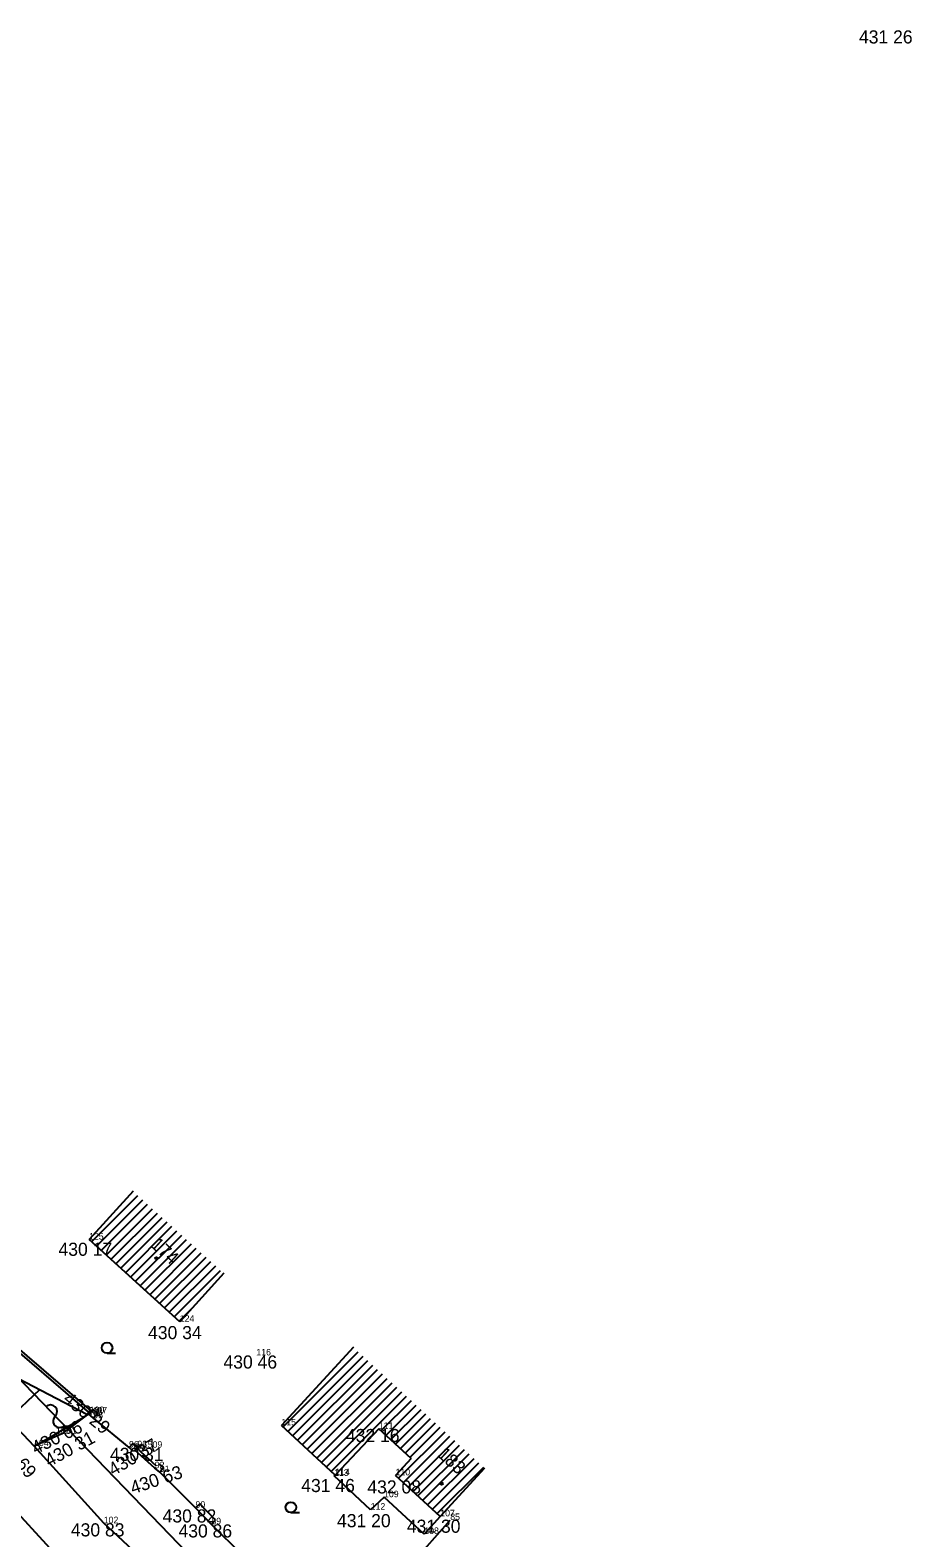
# Model space of a CAD drawing. Extents: x -559180 to -551373, y -1076947 to -1072071.
# Drawn here: x -554107.5 to -554040.3, y -1073894.9 to -1073779.8 of the extents above; entities that cross this region are included whole.
import ezdxf

# ---------------------------------------------------------------- set-up
doc = ezdxf.new("R2010")
doc.units = 0
for name, color, linetype in [('12_PLOTY', 7, 'Continuous'), ('14_BUDOVY', 7, 'Continuous'), ('17_KOMUNIKACE', 7, 'Continuous'), ('18_POLOHOPIS', 7, 'Continuous'), ('1_VODA_ZN', 7, 'Continuous'), ('26_SRAFY', 7, 'Continuous'), ('27_HRANA_PATA', 7, 'Continuous'), ('30_SDEL_ZN', 7, 'Continuous'), ('31_SDELOVACI', 7, 'Continuous'), ('32', 7, 'Continuous'), ('3_BODY', 7, 'Continuous'), ('45_ZN_KULTURY', 7, 'Continuous'), ('47_ZN_STAV_OBJ$', 7, 'Continuous'), ('54_C_POPISNA', 7, 'Continuous'), ('6_VYSKY', 7, 'Continuous')]:
    doc.layers.add(name, color=color, linetype=linetype)

# ---------------------------------------------------------------- blocks, each defined once
blk = doc.blocks.new('POINT_DISPLAY')
blk.add_line((0, 0), (0, 0))
blk = doc.blocks.new('BZ')
at = {"layer": '47_ZN_STAV_OBJ$'}
blk.add_circle((0, 0), 0.0875, dxfattribs=at)
blk = doc.blocks.new('ZAHRAD')
at = {"layer": '45_ZN_KULTURY'}
blk.add_line((0, 0), (0.65, 0), dxfattribs=at)
blk.add_circle((0, 0.4), 0.403, dxfattribs=at)
blk = doc.blocks.new('SDEN')
at = {"layer": '30_SDEL_ZN'}
for centre, start, end in [((0.5, 0), 359.9999, 179.9999), ((1.5, 0), 179.9999, 359.9999)]:
    blk.add_arc(centre, 0.5, start, end, dxfattribs=at)

msp = doc.modelspace()

# ---------------------------------------------------------------- linework, layer by layer
at = {"layer": '12_PLOTY'}
for p, q in [((-554102.97, -1073885.36), (-554111.82, -1073877.75)), ((-554102.839, -1073885.208), (-554111.687, -1073877.6)), ((-554099.97, -1073887.99), (-554102.69, -1073885.75)), ((-554098.01, -1073889.57), (-554099.52, -1073888.18)), ((-554097.876, -1073889.421), (-554099.385, -1073888.031)), ((-554097.62, -1073889.86), (-554098.01, -1073889.57)), ((-554097.351, -1073889.498), (-554097.707, -1073889.233)), ((-554097.62, -1073889.86), (-554097.351, -1073889.498)), ((-554094.9, -1073892.59), (-554097.62, -1073889.86)), ((-554094.575, -1073892.278), (-554094.9, -1073892.59)), ((-554093.69, -1073893.85), (-554094.9, -1073892.59)), ((-554093.365, -1073893.538), (-554094.575, -1073892.278)), ((-554093.69, -1073893.85), (-554093.365, -1073893.538)), ((-554091.31, -1073896.2), (-554093.69, -1073893.85)), ((-554083.81, -1073902.94), (-554075.47, -1073893.52))]:
    msp.add_line(p, q, dxfattribs=at)
at = {"layer": '14_BUDOVY'}
for p, q in [((-554099.663, -1073868.415), (-554103.02, -1073872.12)), ((-554096.1, -1073878.39), (-554103.02, -1073872.12)), ((-554092.743, -1073874.685), (-554096.1, -1073878.39)), ((-554082.849, -1073880.334), (-554088.35, -1073886.3)), ((-554084.24, -1073890.09), (-554088.35, -1073886.3)), ((-554080.92, -1073886.57), (-554084.24, -1073890.09)), ((-554078.462, -1073888.826), (-554080.92, -1073886.57)), ((-554078.462, -1073888.826), (-554079.64, -1073890.11)), ((-554072.849, -1073889.556), (-554076.23, -1073893.24)), ((-554076.23, -1073893.24), (-554079.64, -1073890.11))]:
    msp.add_line(p, q, dxfattribs=at)
at = {"layer": '17_KOMUNIKACE'}
for p, q in [((-554107.21, -1073887.88), (-554118.52, -1073875.95)), ((-554104.89, -1073896.88), (-554121.39, -1073878.92)), ((-554101.9, -1073893.77), (-554107.21, -1073887.88))]:
    msp.add_line(p, q, dxfattribs=at)
msp.add_lwpolyline([(-554081.53, -1073912.57), (-554082.576, -1073911.733), (-554083.594, -1073910.799), (-554101.9, -1073893.77)], dxfattribs=at)
at = {"layer": '18_POLOHOPIS'}
for p, q in [((-554103.05, -1073885.41), (-554102.97, -1073885.36)), ((-554102.69, -1073885.75), (-554103.05, -1073885.41)), ((-554102.734, -1073885.085), (-554102.97, -1073885.36)), ((-554102.734, -1073885.085), (-554102.38, -1073885.39)), ((-554102.38, -1073885.39), (-554102.69, -1073885.75)), ((-554099.68, -1073887.68), (-554099.97, -1073887.99)), ((-554099.62, -1073888.28), (-554099.97, -1073887.99)), ((-554099.33, -1073887.97), (-554099.68, -1073887.68)), ((-554099.52, -1073888.18), (-554099.62, -1073888.28)), ((-554099.33, -1073887.97), (-554099.52, -1073888.18)), ((-554084.33, -1073890.15), (-554084.24, -1073890.09)), ((-554081.54, -1073892.73), (-554084.33, -1073890.15)), ((-554080.52, -1073891.78), (-554081.54, -1073892.73)), ((-554077.45, -1073894.59), (-554080.52, -1073891.78)), ((-554076.23, -1073893.24), (-554077.45, -1073894.59))]:
    msp.add_line(p, q, dxfattribs=at)
at = {"layer": '26_SRAFY'}
msp.add_line((-554106.799, -1073883.585), (-554109.16, -1073885.823), dxfattribs=at)
at = {"layer": '27_HRANA_PATA'}
for p, q in [((-554105.55, -1073886.95), (-554103.375, -1073885.652)), ((-554103.05, -1073885.41), (-554105.09, -1073886.93)), ((-554105.09, -1073886.93), (-554107.21, -1073887.88)), ((-554107.21, -1073887.88), (-554105.55, -1073886.95))]:
    msp.add_line(p, q, dxfattribs=at)
msp.add_lwpolyline([(-554103.149, -1073885.484), (-554109.044, -1073882.417), (-554110.575, -1073881.525), (-554111.69, -1073880.78)], dxfattribs=at)
at = {"layer": '31_SDELOVACI'}
msp.add_line((-554110.92, -1073880.11), (-554080.53, -1073911.51), dxfattribs=at)
at = {"layer": '32'}
for p, q in [((-554102.832, -1073872.291), (-554099.292, -1073868.751)), ((-554102.461, -1073872.627), (-554098.921, -1073869.087)), ((-554102.09, -1073872.963), (-554098.55, -1073869.423)), ((-554101.719, -1073873.299), (-554098.179, -1073869.76)), ((-554101.348, -1073873.635), (-554097.808, -1073870.096)), ((-554100.977, -1073873.971), (-554097.437, -1073870.432)), ((-554100.606, -1073874.307), (-554097.066, -1073870.768)), ((-554100.235, -1073874.644), (-554096.695, -1073871.104)), ((-554099.864, -1073874.98), (-554096.324, -1073871.44)), ((-554099.493, -1073875.316), (-554095.953, -1073871.776)), ((-554099.122, -1073875.652), (-554095.582, -1073872.112)), ((-554098.751, -1073875.988), (-554095.211, -1073872.449)), ((-554098.38, -1073876.324), (-554094.84, -1073872.785)), ((-554098.009, -1073876.66), (-554094.469, -1073873.121)), ((-554097.638, -1073876.997), (-554094.098, -1073873.457)), ((-554097.267, -1073877.333), (-554093.727, -1073873.793)), ((-554096.896, -1073877.669), (-554093.356, -1073874.129)), ((-554096.525, -1073878.005), (-554092.985, -1073874.465)), ((-554096.154, -1073878.341), (-554095.107, -1073877.294)), ((-554088.224, -1073886.416), (-554082.481, -1073880.673)), ((-554087.856, -1073886.755), (-554082.113, -1073881.012)), ((-554087.488, -1073887.095), (-554081.745, -1073881.352)), ((-554087.12, -1073887.434), (-554081.378, -1073881.691)), ((-554086.753, -1073887.773), (-554081.01, -1073882.03)), ((-554086.385, -1073888.112), (-554080.642, -1073882.369)), ((-554086.017, -1073888.452), (-554080.274, -1073882.709)), ((-554085.649, -1073888.791), (-554079.906, -1073883.048)), ((-554085.281, -1073889.13), (-554079.538, -1073883.387)), ((-554084.913, -1073889.469), (-554079.17, -1073883.726)), ((-554084.545, -1073889.808), (-554078.803, -1073884.066)), ((-554080.753, -1073886.723), (-554078.435, -1073884.405)), ((-554080.384, -1073887.062), (-554078.067, -1073884.744)), ((-554080.016, -1073887.4), (-554077.699, -1073885.083)), ((-554079.647, -1073887.738), (-554077.331, -1073885.423)), ((-554079.278, -1073888.077), (-554076.963, -1073885.762)), ((-554078.909, -1073888.415), (-554076.595, -1073886.101)), ((-554079.405, -1073890.325), (-554075.86, -1073886.78)), ((-554079.037, -1073890.664), (-554075.492, -1073887.119)), ((-554078.541, -1073888.754), (-554076.227, -1073886.44)), ((-554078.668, -1073891.002), (-554075.124, -1073887.458)), ((-554078.299, -1073891.341), (-554074.756, -1073887.797)), ((-554077.931, -1073891.679), (-554074.388, -1073888.137)), ((-554077.562, -1073892.017), (-554074.02, -1073888.476)), ((-554077.193, -1073892.356), (-554073.652, -1073888.815)), ((-554076.825, -1073892.694), (-554073.285, -1073889.154)), ((-554076.456, -1073893.033), (-554072.917, -1073889.494))]:
    msp.add_line(p, q, dxfattribs=at)

# ---------------------------------------------------------------- block references
at = {"layer": '1_VODA_ZN'}
for p in [(-554103.02, -1073872.12), (-554096.1, -1073878.39), (-554090.26, -1073880.96), (-554103.12, -1073885.5), (-554103.05, -1073885.41), (-554102.97, -1073885.36), (-554102.69, -1073885.75), (-554102.38, -1073885.39), (-554105.55, -1073886.95), (-554105.09, -1073886.93), (-554088.35, -1073886.3), (-554080.92, -1073886.57), (-554107.21, -1073887.88), (-554099.97, -1073887.99), (-554099.62, -1073888.28), (-554099.52, -1073888.18), (-554099.33, -1073887.97), (-554098.92, -1073888.01), (-554098.01, -1073889.57), (-554097.62, -1073889.86), (-554084.33, -1073890.15), (-554084.24, -1073890.09), (-554079.64, -1073890.11), (-554080.52, -1073891.78), (-554094.9, -1073892.59), (-554081.54, -1073892.73), (-554101.9, -1073893.77), (-554093.69, -1073893.85), (-554076.23, -1073893.24), (-554075.47, -1073893.52), (-554077.45, -1073894.59)]:
    msp.add_blockref('POINT_DISPLAY', p, dxfattribs=at)
at = {"layer": '30_SDEL_ZN', "xscale": 1.0000000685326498, "yscale": 1.00000006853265, "rotation": -45.93635834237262}
msp.add_blockref('SDEN', (-554106.302, -1073884.882), dxfattribs=at)
at = {"layer": '32'}
for p in [(-554099.663, -1073868.415), (-554082.849, -1073880.334)]:
    msp.add_blockref('POINT_DISPLAY', p, dxfattribs=at)
at = {"layer": '45_ZN_KULTURY'}
for p in [(-554101.644, -1073880.778), (-554087.623, -1073892.95)]:
    msp.add_blockref('ZAHRAD', p, dxfattribs=at)
at = {"layer": '47_ZN_STAV_OBJ$'}
for p in [(-554097.878, -1073873.535), (-554076.125, -1073890.756)]:
    msp.add_blockref('BZ', p, dxfattribs=at)

# ---------------------------------------------------------------- texts
at = {"layer": '3_BODY'}
for s, p in [('125', (-554103.02, -1073872.12)), ('124', (-554096.1, -1073878.39)), ('116', (-554090.26, -1073880.96)), ('106', (-554103.12, -1073885.5)), ('99', (-554103.05, -1073885.41)), ('100', (-554102.97, -1073885.36)), ('97', (-554102.38, -1073885.39)), ('98', (-554102.69, -1073885.75)), ('115', (-554088.35, -1073886.3)), ('111', (-554080.92, -1073886.57)), ('105', (-554105.55, -1073886.95)), ('101', (-554105.09, -1073886.93)), ('104', (-554107.21, -1073887.88)), ('96', (-554099.97, -1073887.99)), ('95', (-554099.62, -1073888.28)), ('94', (-554099.52, -1073888.18)), ('93', (-554099.33, -1073887.97)), ('1509', (-554098.92, -1073888.01)), ('92', (-554098.01, -1073889.57)), ('91', (-554097.62, -1073889.86)), ('114', (-554084.24, -1073890.09)), ('110', (-554079.64, -1073890.11)), ('113', (-554084.33, -1073890.15)), ('109', (-554080.52, -1073891.78)), ('90', (-554094.9, -1073892.59)), ('112', (-554081.54, -1073892.73)), ('107', (-554076.23, -1073893.24)), ('85', (-554075.47, -1073893.52)), ('102', (-554101.9, -1073893.77)), ('89', (-554093.69, -1073893.85)), ('108', (-554077.45, -1073894.59))]:
    msp.add_text(s, height=0.5, dxfattribs=at).set_placement(p)
at = {"layer": '54_C_POPISNA'}
for s, rotation, p in [('174', 317.82124, (-554098.397, -1073872.597)), ('183', 317.45153, (-554076.512, -1073888.597))]:
    msp.add_text(s, height=1, rotation=rotation, dxfattribs=at).set_placement(p)
at = {"layer": '6_VYSKY'}
for s, p in [('431 26', (-554044.294, -1073780.831)), ('430 17', (-554105.348, -1073873.357)), ('430 34', (-554098.517, -1073879.715)), ('430 46', (-554092.765, -1073881.96)), ('432 16', (-554083.425, -1073887.57)), ('430 31', (-554101.425, -1073889.01)), ('430 31', (-554101.425, -1073889.01)), ('431 46', (-554086.834, -1073891.386)), ('432 08', (-554081.79, -1073891.495)), ('430 82', (-554097.405, -1073893.708)), ('431 20', (-554084.104, -1073894.07)), ('430 83', (-554104.405, -1073894.77)), ('430 86', (-554096.195, -1073894.85)), ('431 30', (-554078.779, -1073894.492))]:
    msp.add_text(s, height=1, dxfattribs=at).set_placement(p)
for s, rotation, p in [('430 29', 320.2956, (-554105.076, -1073884.423)), ('430 06', 25.90183, (-554107.097, -1073888.53)), ('430 69', 310.98799, (-554110.375, -1073887.333)), ('430 31', 28.32564, (-554106.061, -1073889.489)), ('430 37', 30.83783, (-554101.168, -1073890.186)), ('430 63', 18.43495, (-554099.675, -1073891.565))]:
    msp.add_text(s, height=1, rotation=rotation, dxfattribs=at).set_placement(p)

doc.saveas('drawing.dxf')
